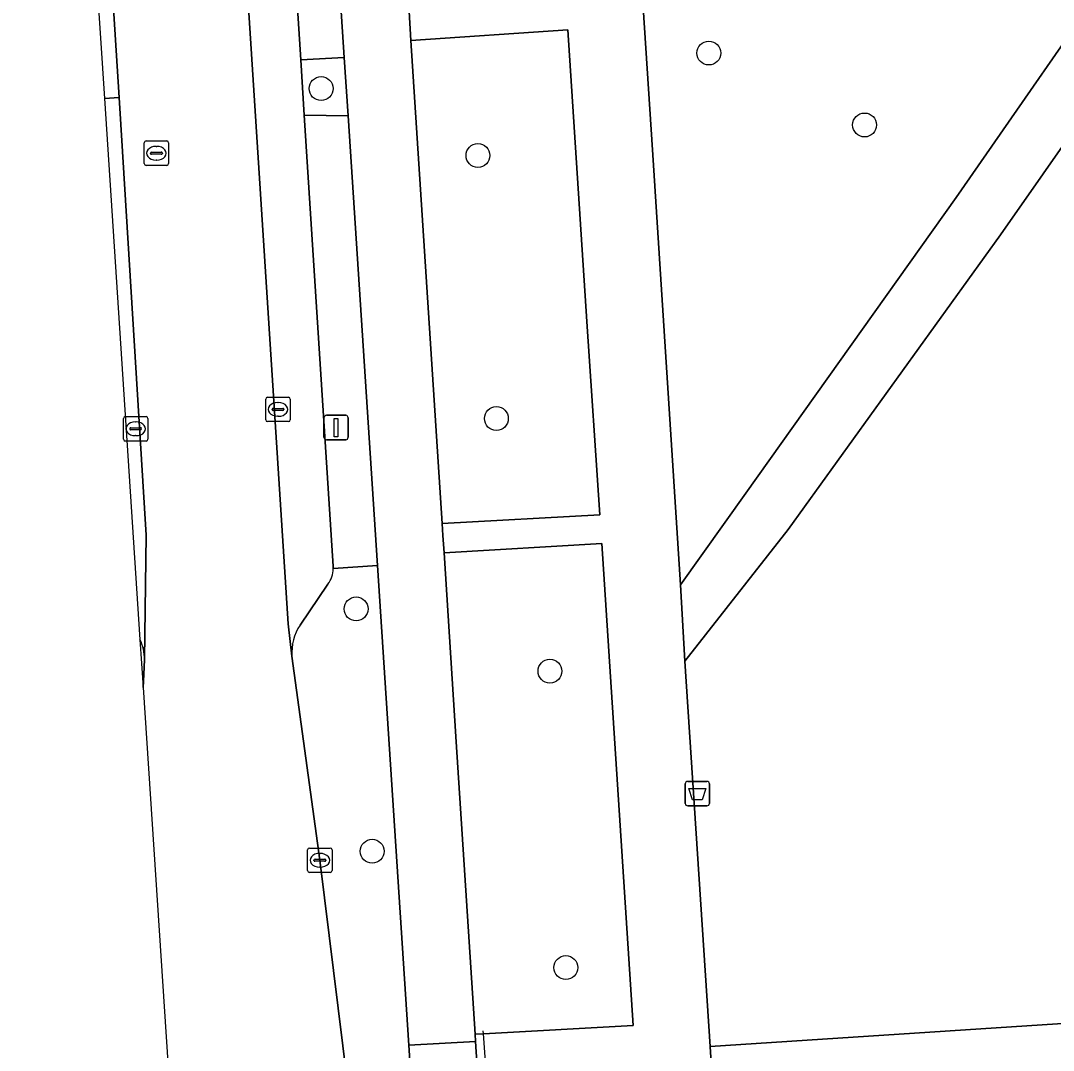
# Model space of a CAD drawing. Extents: x 160732 to 162107, y 387428 to 388479.
# Drawn here: x 160743.44 to 160785.7, y 388065.89 to 388108.04 of the extents above; entities that cross this region are included whole.
import ezdxf

# ---------------------------------------------------------------- set-up
doc = ezdxf.new("R2010")
doc.units = 0
for name, color, linetype in [('IMGEO_Afvalbak', 7, 'Continuous'), ('IMGEO_Boom', 7, 'Continuous'), ('IMGEO_Fietspad_gesloten', 7, 'Continuous'), ('IMGEO_Groenvoorziening', 7, 'Continuous'), ('IMGEO_Hek', 7, 'Continuous'), ('IMGEO_Kolk', 7, 'Continuous'), ('IMGEO_Lichtmast', 7, 'Continuous'), ('IMGEO_Parkeervlak_open', 7, 'Continuous'), ('IMGEO_Rijbaan_lokaal_gesloten', 7, 'Continuous'), ('IMGEO_Rioolput', 7, 'Continuous'), ('IMGEO_Voetpad_gesloten', 7, 'Continuous'), ('IMGEO_Voetpad_open', 7, 'Continuous')]:
    doc.layers.add(name, color=color, linetype=linetype)

msp = doc.modelspace()

# ---------------------------------------------------------------- linework, layer by layer
at = {"layer": 'IMGEO_Afvalbak'}
for p, q in [((160770.633, 388076.002), (160770.633, 388076.802)), ((160770.633, 388076.802), (160770.633, 388076.002)), ((160770.733, 388076.902), (160771.523, 388076.902)), ((160771.523, 388076.902), (160770.733, 388076.902)), ((160771.623, 388076.802), (160771.623, 388076.002)), ((160771.623, 388076.002), (160771.623, 388076.802)), ((160771.523, 388075.902), (160770.733, 388075.902)), ((160770.733, 388075.902), (160771.523, 388075.902))]:
    msp.add_line(p, q, dxfattribs=at)
msp.add_lwpolyline([(160770.776, 388076.616), (160771.48, 388076.616), (160771.331, 388076.146), (160770.925, 388076.146), (160770.776, 388076.616)], dxfattribs=at)
for centre, start, end in [((160770.733, 388076.802), 90, 180), ((160770.733, 388076.802), 90, 180), ((160771.523, 388076.802), 0, 90), ((160771.523, 388076.802), 360, 90), ((160770.733, 388076.002), 180, 270), ((160770.733, 388076.002), 180, 270), ((160771.523, 388076.002), 270, 0), ((160771.523, 388076.002), 270, 0)]:
    msp.add_arc(centre, 0.1, start, end, dxfattribs=at)
at = {"layer": 'IMGEO_Boom'}
for centre in [(160771.6, 388106.713), (160755.733, 388105.258), (160777.973, 388103.769), (160762.151, 388102.518), (160762.905, 388091.752), (160757.164, 388083.959), (160765.097, 388081.413), (160757.82, 388074.04), (160765.747, 388069.279)]:
    msp.add_circle(centre, 0.489, dxfattribs=at)
at = {"layer": 'IMGEO_Fietspad_gesloten'}
msp.add_lwpolyline([(160751.656, 388185.005), (160752.882, 388165.791), (160753.034, 388163.405), (160754.089, 388146.868), (160754.241, 388144.48), (160755.431, 388125.843), (160755.581, 388123.488), (160755.583, 388123.458), (160755.74, 388120.992), (160756.683, 388106.527), (160756.839, 388104.138), (160758.039, 388085.738), (160759.32, 388066.098), (160762.052, 388066.249), (160762.033, 388066.548), (160761.261, 388078.524), (160760.762, 388086.261), (160760.716, 388086.972), (160760.685, 388087.451), (160759.41, 388107.23), (160759.334, 388108.409), (160757.397, 388138.46), (160757.321, 388139.646), (160754.959, 388176.292)], dxfattribs=at)
msp.add_lwpolyline([(160762.725, 388055.912), (160762.383, 388061.146), (160762.052, 388066.249), (160759.32, 388066.098), (160759.833, 388058.227), (160759.978, 388055.744), (160760.375, 388049.556), (160760.571, 388046.524), (160761.023, 388039.526), (160761.202, 388036.473), (160761.454, 388032.495), (160764.226, 388032.702), (160764.11, 388033.807), (160764.077, 388034.186), (160763.933, 388036.477), (160763.575, 388042.169), (160763.268, 388047.062)], close=True, dxfattribs=at)
at = {"layer": 'IMGEO_Groenvoorziening'}
for points in [[(160786.433, 388137.318), (160786.394, 388137.385), (160786.354, 388137.452), (160781.662, 388136.157), (160779.232, 388140.35), (160778.296, 388142.809), (160774.178, 388165.802), (160765.198, 388165.167), (160769.293, 388102.753), (160770.437, 388084.951), (160773.119, 388088.699), (160781.717, 388100.794), (160788.821, 388111.043), (160793.567, 388118.184), (160793.588, 388118.303)], [(160796.135, 388117.817), (160793.879, 388114.33), (160790.513, 388109.27), (160783.539, 388099.269), (160774.842, 388087.207), (160770.622, 388081.827), (160771.648, 388066.046), (160791.095, 388067.316), (160791.413, 388067.452), (160795.308, 388071.497)], [(160758.039, 388085.738), (160756.232, 388085.609)], [(160758.104, 388058.071), (160759.833, 388058.227), (160759.32, 388066.098), (160758.039, 388085.738)], [(160756.01, 388084.978), (160754.874, 388083.301)], [(160748.321, 388082.711), (160748.451, 388080.742), (160748.478, 388081.281), (160748.51, 388081.883)], [(160754.541, 388082.023), (160755.682, 388073.673), (160757.563, 388058.474)]]:
    msp.add_lwpolyline(points, dxfattribs=at)
for points in [[(160766.605, 388095.729), (160765.826, 388107.669), (160759.41, 388107.23), (160760.685, 388087.451), (160767.139, 388087.812)], [(160756.683, 388106.527), (160754.899, 388106.429), (160755.044, 388104.164), (160756.839, 388104.138)], [(160767.219, 388086.637), (160760.762, 388086.261), (160761.261, 388078.524), (160762.033, 388066.548), (160762.374, 388066.567), (160768.509, 388066.905)]]:
    msp.add_lwpolyline(points, close=True, dxfattribs=at)
for centre, radius, start, end in [((160755.182, 388085.624), 1.05, 322.0368, 359.1972), ((160756.57, 388082.177), 2.035, 146.4603, 184.3308), ((160746.52, 388081.865), 1.99, 0.5202, 25.15)]:
    msp.add_arc(centre, radius, start, end, dxfattribs=at)
at = {"layer": 'IMGEO_Hek'}
for points in [[(160762.374, 388066.567), (160762.365, 388066.696)], [(160762.906, 388059.133), (160762.374, 388066.567)]]:
    msp.add_lwpolyline(points, dxfattribs=at)
at = {"layer": 'IMGEO_Kolk'}
for p, q in [((160753.543, 388092.626), (160754.395, 388092.626)), ((160753.468, 388091.7), (160753.468, 388092.552)), ((160753.956, 388092.406), (160753.981, 388092.406)), ((160754.469, 388092.552), (160754.469, 388091.7)), ((160747.72, 388091.832), (160748.572, 388091.832)), ((160753.727, 388092.12), (160753.727, 388092.132)), ((160754.165, 388092.083), (160753.767, 388092.083)), ((160753.77, 388092.169), (160754.168, 388092.169)), ((160753.979, 388091.846), (160753.954, 388091.846)), ((160754.211, 388092.132), (160754.211, 388092.12)), ((160747.645, 388090.906), (160747.645, 388091.758)), ((160747.947, 388091.375), (160748.345, 388091.375)), ((160748.133, 388091.612), (160748.158, 388091.612)), ((160748.646, 388091.758), (160748.646, 388090.906)), ((160754.395, 388091.626), (160753.543, 388091.626)), ((160747.904, 388091.326), (160747.904, 388091.338)), ((160748.342, 388091.289), (160747.944, 388091.289)), ((160748.156, 388091.052), (160748.131, 388091.052)), ((160748.388, 388091.338), (160748.388, 388091.326)), ((160748.572, 388090.832), (160747.72, 388090.832)), ((160755.181, 388073.247), (160755.181, 388074.099)), ((160755.256, 388074.173), (160756.108, 388074.173)), ((160756.182, 388074.099), (160756.182, 388073.247)), ((160755.44, 388073.667), (160755.44, 388073.679)), ((160755.878, 388073.63), (160755.48, 388073.63)), ((160755.483, 388073.716), (160755.881, 388073.716)), ((160755.669, 388073.953), (160755.694, 388073.953)), ((160755.924, 388073.679), (160755.924, 388073.667)), ((160755.692, 388073.393), (160755.667, 388073.393)), ((160756.108, 388073.173), (160755.256, 388073.173))]:
    msp.add_line(p, q, dxfattribs=at)
for points in [[(160753.543, 388092.626), (160754.395, 388092.626)], [(160753.468, 388091.7), (160753.468, 388092.552)], [(160754.469, 388092.552), (160754.469, 388091.7)], [(160747.72, 388091.832), (160748.572, 388091.832)], [(160747.645, 388090.906), (160747.645, 388091.758)], [(160748.646, 388091.758), (160748.646, 388090.906)], [(160754.395, 388091.626), (160753.543, 388091.626)], [(160748.572, 388090.832), (160747.72, 388090.832)], [(160755.181, 388073.247), (160755.181, 388074.099)], [(160755.256, 388074.173), (160756.108, 388074.173)], [(160756.182, 388074.099), (160756.182, 388073.247)], [(160756.108, 388073.173), (160755.256, 388073.173)]]:
    msp.add_lwpolyline(points, dxfattribs=at)
for centre, radius, start, end in [((160753.545, 388092.55), 0.0765, 91.552, 178.448), ((160753.545, 388092.55), 0.0765, 91.552, 178.448), ((160754.393, 388092.55), 0.0765, 1.552, 88.448), ((160754.393, 388092.55), 0.0765, 1.552, 88.448), ((160747.722, 388091.756), 0.0765, 91.552, 178.448), ((160747.722, 388091.756), 0.0765, 91.552, 178.448), ((160748.57, 388091.756), 0.0765, 1.552, 88.448), ((160748.57, 388091.756), 0.0765, 1.552, 88.448), ((160753.767, 388092.129), 0.0403, 85.8775, 175.7526), ((160753.764, 388092.119), 0.0366, 178.938, 274.7102), ((160754.168, 388092.126), 0.043, 264.8664, 352.4533), ((160754.172, 388092.131), 0.0386, 1.7309, 96.639), ((160747.944, 388091.335), 0.0403, 85.8775, 175.7526), ((160748.349, 388091.337), 0.0386, 1.7309, 96.639), ((160753.545, 388091.702), 0.0765, 181.552, 268.448), ((160753.545, 388091.702), 0.0765, 181.552, 268.448), ((160754.393, 388091.702), 0.0765, 271.552, 358.448), ((160754.393, 388091.702), 0.0765, 271.552, 358.448), ((160747.941, 388091.325), 0.0366, 178.938, 274.7102), ((160748.345, 388091.332), 0.043, 264.8664, 352.4533), ((160747.722, 388090.908), 0.0765, 181.552, 268.448), ((160747.722, 388090.908), 0.0765, 181.552, 268.448), ((160748.57, 388090.908), 0.0765, 271.552, 358.448), ((160748.57, 388090.908), 0.0765, 271.552, 358.448), ((160755.258, 388074.097), 0.0765, 91.552, 178.448), ((160755.258, 388074.097), 0.0765, 91.552, 178.448), ((160756.106, 388074.097), 0.0765, 1.552, 88.448), ((160756.106, 388074.097), 0.0765, 1.552, 88.448), ((160755.48, 388073.676), 0.0403, 85.8775, 175.7526), ((160755.477, 388073.666), 0.0366, 178.938, 274.7102), ((160755.881, 388073.673), 0.043, 264.8664, 352.4533), ((160755.885, 388073.678), 0.0386, 1.7309, 96.639), ((160755.258, 388073.249), 0.0765, 181.552, 268.448), ((160755.258, 388073.249), 0.0765, 181.552, 268.448), ((160756.106, 388073.249), 0.0765, 271.552, 358.448), ((160756.106, 388073.249), 0.0765, 271.552, 358.448)]:
    msp.add_arc(centre, radius, start, end, dxfattribs=at)
for centre, major_axis, ratio, start_param, end_param in [((160753.955, 388092.126), (-0.387, 0.002), 0.722429, 4.712389, 7.853982), ((160753.98, 388092.126), (-0.39, 0.002), 0.717154, 1.570796, 4.712389), ((160748.132, 388091.332), (-0.387, 0.002), 0.722429, 4.712389, 7.853982), ((160748.157, 388091.332), (-0.39, 0.002), 0.717154, 1.570796, 4.712389), ((160755.668, 388073.673), (-0.387, 0.002), 0.722429, 4.712389, 7.853982), ((160755.693, 388073.673), (-0.39, 0.002), 0.717154, 1.570796, 4.712389)]:
    msp.add_ellipse(centre, major_axis=major_axis, ratio=ratio, start_param=start_param, end_param=end_param, dxfattribs=at)
at = {"layer": 'IMGEO_Lichtmast'}
for p, q in [((160755.85, 388090.984), (160755.85, 388091.784)), ((160755.85, 388091.784), (160755.85, 388090.984)), ((160755.95, 388091.884), (160756.74, 388091.884)), ((160756.74, 388091.884), (160755.95, 388091.884)), ((160756.84, 388091.784), (160756.84, 388090.984)), ((160756.84, 388090.984), (160756.84, 388091.784)), ((160756.74, 388090.884), (160755.95, 388090.884)), ((160755.95, 388090.884), (160756.74, 388090.884))]:
    msp.add_line(p, q, dxfattribs=at)
msp.add_lwpolyline([(160756.27, 388091.759), (160756.42, 388091.759), (160756.42, 388091.009), (160756.27, 388091.009), (160756.27, 388091.759)], dxfattribs=at)
for centre, start, end in [((160755.95, 388091.784), 90, 180), ((160755.95, 388091.784), 90, 180), ((160756.74, 388091.784), 0, 90), ((160756.74, 388091.784), 360, 90), ((160755.95, 388090.984), 180, 270), ((160755.95, 388090.984), 180, 270), ((160756.74, 388090.984), 270, 0), ((160756.74, 388090.984), 270, 0)]:
    msp.add_arc(centre, 0.1, start, end, dxfattribs=at)
at = {"layer": 'IMGEO_Parkeervlak_open'}
for points in [[(160744.062, 388244.426), (160748.09, 388181.039), (160748.734, 388171.139), (160754.378, 388083.355), (160754.541, 388082.023)], [(160756.232, 388085.609), (160756.228, 388085.715), (160755.044, 388104.164), (160754.899, 388106.429), (160753.814, 388123.334), (160753.809, 388123.407), (160753.661, 388125.713), (160752.466, 388144.342), (160752.312, 388146.745), (160751.249, 388163.312), (160751.099, 388165.652), (160749.866, 388184.855), (160749.712, 388187.262), (160748.596, 388204.641), (160748.443, 388207.024), (160747.244, 388225.708)], [(160748.51, 388081.883), (160748.569, 388086.973), (160747.464, 388104.889), (160746.863, 388104.851), (160748.321, 388082.711)], [(160754.874, 388083.301), (160756.01, 388084.978)]]:
    msp.add_lwpolyline(points, dxfattribs=at)
for centre, radius, start, end in [((160755.182, 388085.624), 1.05, 322.0368, 359.1972), ((160756.57, 388082.177), 2.035, 146.4603, 184.3308), ((160746.52, 388081.865), 1.99, 0.5202, 25.15)]:
    msp.add_arc(centre, radius, start, end, dxfattribs=at)
at = {"layer": 'IMGEO_Rijbaan_lokaal_gesloten'}
for points in [[(160760.579, 388014.176), (160760.296, 388022.132), (160760.1, 388025.36), (160759.61, 388032.46), (160759.367, 388035.991), (160759.08, 388039.801), (160758.641, 388045.977), (160758.367, 388049.838), (160757.873, 388055.239), (160757.563, 388058.474), (160755.682, 388073.673), (160754.541, 388082.023), (160754.378, 388083.355), (160748.734, 388171.139)], [(160743.438, 388170.117), (160743.822, 388163.902), (160744.755, 388148.787), (160745.045, 388144.082), (160745.991, 388128.749), (160746.282, 388124.034), (160747.158, 388109.841), (160747.172, 388109.617), (160747.464, 388104.889), (160748.569, 388086.973), (160748.51, 388081.883), (160748.478, 388081.281), (160748.451, 388080.742)], [(160748.451, 388080.742), (160750.048, 388056.496), (160751.038, 388041.036), (160752.867, 388012.461), (160752.868, 388012.458), (160753.548, 388008.421), (160759.662, 387913.216), (160765.198, 387913.607), (160760.054, 387993.374), (160760.344, 387999.65)]]:
    msp.add_lwpolyline(points, dxfattribs=at)
at = {"layer": 'IMGEO_Rioolput'}
for p, q in [((160748.493, 388102.187), (160748.493, 388103.039)), ((160748.568, 388103.113), (160749.42, 388103.113)), ((160748.981, 388102.893), (160749.006, 388102.893)), ((160749.494, 388103.039), (160749.494, 388102.187)), ((160748.752, 388102.607), (160748.752, 388102.619)), ((160749.19, 388102.57), (160748.792, 388102.57)), ((160748.795, 388102.656), (160749.193, 388102.656)), ((160749.004, 388102.333), (160748.979, 388102.333)), ((160749.236, 388102.619), (160749.236, 388102.607)), ((160749.42, 388102.113), (160748.568, 388102.113))]:
    msp.add_line(p, q, dxfattribs=at)
for points in [[(160748.493, 388102.187), (160748.493, 388103.039)], [(160748.568, 388103.113), (160749.42, 388103.113)], [(160749.494, 388103.039), (160749.494, 388102.187)], [(160749.42, 388102.113), (160748.568, 388102.113)]]:
    msp.add_lwpolyline(points, dxfattribs=at)
for centre, radius, start, end in [((160748.57, 388103.037), 0.0765, 91.552, 178.448), ((160748.57, 388103.037), 0.0765, 91.552, 178.448), ((160749.418, 388103.037), 0.0765, 1.552, 88.448), ((160749.418, 388103.037), 0.0765, 1.552, 88.448), ((160748.792, 388102.616), 0.0403, 85.8775, 175.7526), ((160748.789, 388102.606), 0.0366, 178.938, 274.7102), ((160749.193, 388102.613), 0.043, 264.8664, 352.4533), ((160749.197, 388102.618), 0.0386, 1.7309, 96.639), ((160748.57, 388102.189), 0.0765, 181.552, 268.448), ((160748.57, 388102.189), 0.0765, 181.552, 268.448), ((160749.418, 388102.189), 0.0765, 271.552, 358.448), ((160749.418, 388102.189), 0.0765, 271.552, 358.448)]:
    msp.add_arc(centre, radius, start, end, dxfattribs=at)
for centre, major_axis, ratio, start_param, end_param in [((160748.98, 388102.613), (-0.387, 0.002), 0.722429, 4.712389, 7.853982), ((160749.005, 388102.613), (-0.39, 0.002), 0.717154, 1.570796, 4.712389)]:
    msp.add_ellipse(centre, major_axis=major_axis, ratio=ratio, start_param=start_param, end_param=end_param, dxfattribs=at)
at = {"layer": 'IMGEO_Voetpad_gesloten'}
for points in [[(160793.588, 388118.303), (160793.567, 388118.184), (160788.821, 388111.043), (160781.717, 388100.794), (160773.119, 388088.699), (160770.437, 388084.951), (160770.622, 388081.827), (160774.842, 388087.207), (160783.539, 388099.269), (160790.513, 388109.27), (160793.879, 388114.33), (160796.135, 388117.817), (160796.624, 388121.736), (160795.708, 388130.197), (160789.392, 388137.38)], [(160837.627, 388070.432), (160837.566, 388070.429), (160837.504, 388070.427), (160835.437, 388070.308), (160835.245, 388070.295), (160818.205, 388069.142), (160794.728, 388067.553), (160791.095, 388067.316), (160771.648, 388066.046), (160771.797, 388063.633), (160794.868, 388065.155), (160838.245, 388068.084)]]:
    msp.add_lwpolyline(points, dxfattribs=at)
at = {"layer": 'IMGEO_Voetpad_open'}
for points in [[(160761.329, 388176.705), (160763.71, 388140.092), (160757.321, 388139.646), (160757.397, 388138.46), (160763.788, 388138.881), (160765.747, 388108.876), (160759.334, 388108.409), (160759.41, 388107.23), (160765.826, 388107.669), (160766.605, 388095.729), (160767.139, 388087.812), (160760.685, 388087.451), (160760.716, 388086.972), (160760.762, 388086.261), (160767.219, 388086.637), (160768.509, 388066.905), (160762.374, 388066.567), (160762.033, 388066.548), (160762.052, 388066.249), (160762.383, 388061.146), (160762.725, 388055.912)], [(160772.246, 388057.173), (160771.797, 388063.633), (160771.648, 388066.046), (160770.622, 388081.827), (160770.437, 388084.951), (160769.293, 388102.753), (160765.198, 388165.167)]]:
    msp.add_lwpolyline(points, dxfattribs=at)
for points in [[(160755.74, 388120.992), (160755.583, 388123.458), (160753.814, 388123.334), (160754.899, 388106.429), (160756.683, 388106.527)], [(160746.863, 388104.851), (160747.464, 388104.889), (160747.172, 388109.617), (160746.551, 388109.598)], [(160756.839, 388104.138), (160755.044, 388104.164), (160756.228, 388085.715), (160756.232, 388085.609), (160758.039, 388085.738)]]:
    msp.add_lwpolyline(points, close=True, dxfattribs=at)

doc.saveas('drawing.dxf')
